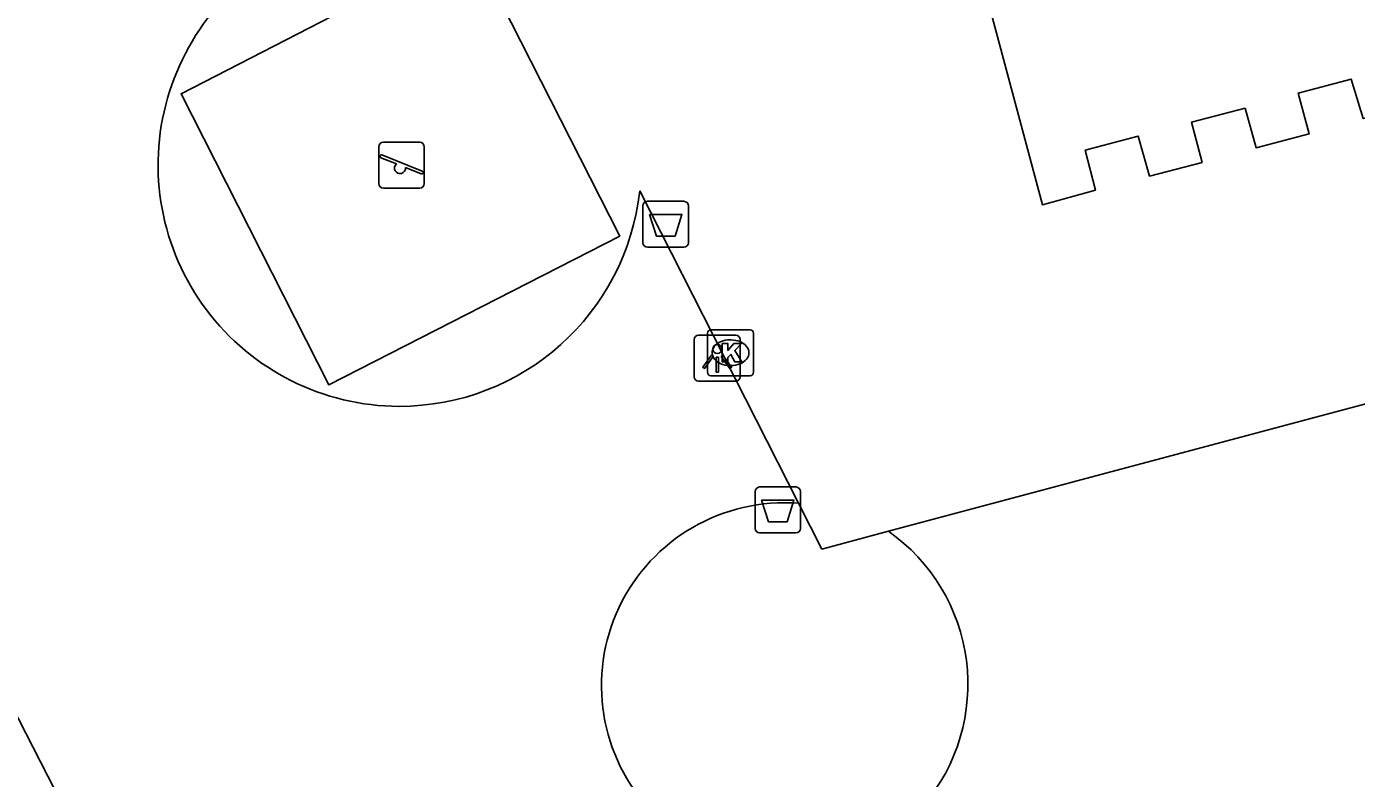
# Model space of a CAD drawing. Extents: x 158461 to 159795, y 387220 to 388672.
# Drawn here: x 159171.08 to 159199.99, y 387499.14 to 387515.5 of the extents above; entities that cross this region are included whole.
import ezdxf

# ---------------------------------------------------------------- set-up
doc = ezdxf.new("R2010")
doc.units = 0
for name, color, linetype in [('IMGEO_Afvalbak', 7, 'Continuous'), ('IMGEO_Kolk', 7, 'Continuous'), ('IMGEO_Lichtpunt', 7, 'Continuous'), ('IMGEO_Speelvoorziening', 7, 'Continuous'), ('IMGEO_Voetpad_open', 7, 'Continuous')]:
    doc.layers.add(name, color=color, linetype=linetype)

msp = doc.modelspace()

# ---------------------------------------------------------------- linework, layer by layer
at = {"layer": 'IMGEO_Afvalbak'}
for p, q in [((159184.581, 387511.7), (159185.371, 387511.7)), ((159185.371, 387511.7), (159184.581, 387511.7)), ((159184.481, 387510.8), (159184.481, 387511.6)), ((159184.481, 387511.6), (159184.481, 387510.8)), ((159185.471, 387511.6), (159185.471, 387510.8)), ((159185.471, 387510.8), (159185.471, 387511.6)), ((159185.371, 387510.7), (159184.581, 387510.7)), ((159184.581, 387510.7), (159185.371, 387510.7)), ((159186.918, 387504.584), (159186.918, 387505.384)), ((159186.918, 387505.384), (159186.918, 387504.584)), ((159187.018, 387505.484), (159187.808, 387505.484)), ((159187.808, 387505.484), (159187.018, 387505.484)), ((159187.908, 387505.384), (159187.908, 387504.584)), ((159187.908, 387504.584), (159187.908, 387505.384)), ((159187.808, 387504.484), (159187.018, 387504.484)), ((159187.018, 387504.484), (159187.808, 387504.484))]:
    msp.add_line(p, q, dxfattribs=at)
for points in [[(159184.624, 387511.414), (159185.328, 387511.414), (159185.179, 387510.944), (159184.773, 387510.944), (159184.624, 387511.414)], [(159187.061, 387505.198), (159187.765, 387505.198), (159187.616, 387504.728), (159187.21, 387504.728), (159187.061, 387505.198)]]:
    msp.add_lwpolyline(points, dxfattribs=at)
for centre, start, end in [((159184.581, 387511.6), 90, 180), ((159184.581, 387511.6), 90, 180), ((159185.371, 387511.6), 0, 90), ((159185.371, 387511.6), 360, 90), ((159184.581, 387510.8), 180, 270), ((159184.581, 387510.8), 180, 270), ((159185.371, 387510.8), 270, 0), ((159185.371, 387510.8), 270, 0), ((159187.018, 387505.384), 90, 180), ((159187.018, 387505.384), 90, 180), ((159187.808, 387505.384), 0, 90), ((159187.808, 387505.384), 360, 90), ((159187.018, 387504.584), 180, 270), ((159187.018, 387504.584), 180, 270), ((159187.808, 387504.584), 270, 0), ((159187.808, 387504.584), 270, 0)]:
    msp.add_arc(centre, 0.1, start, end, dxfattribs=at)
at = {"layer": 'IMGEO_Kolk'}
for p, q in [((159185.885, 387507.979), (159185.885, 387508.831)), ((159185.96, 387508.905), (159186.812, 387508.905)), ((159186.886, 387508.831), (159186.886, 387507.979)), ((159186.373, 387508.685), (159186.398, 387508.685)), ((159186.812, 387507.905), (159185.96, 387507.905)), ((159186.396, 387508.125), (159186.371, 387508.125))]:
    msp.add_line(p, q, dxfattribs=at)
for points in [[(159185.885, 387507.979), (159185.885, 387508.831)], [(159185.96, 387508.905), (159186.812, 387508.905)], [(159186.886, 387508.831), (159186.886, 387507.979)], [(159186.206, 387508.605), (159186.329, 387508.605), (159186.329, 387508.454), (159186.459, 387508.605), (159186.623, 387508.605), (159186.477, 387508.454), (159186.63, 387508.205), (159186.478, 387508.205), (159186.393, 387508.369), (159186.329, 387508.302), (159186.329, 387508.205), (159186.206, 387508.205), (159186.206, 387508.605)], [(159186.812, 387507.905), (159185.96, 387507.905)]]:
    msp.add_lwpolyline(points, dxfattribs=at)
for centre, start, end in [((159185.962, 387508.829), 91.552, 178.448), ((159185.962, 387508.829), 91.552, 178.448), ((159186.81, 387508.829), 1.552, 88.448), ((159186.81, 387508.829), 1.552, 88.448), ((159185.962, 387507.981), 181.552, 268.448), ((159185.962, 387507.981), 181.552, 268.448), ((159186.81, 387507.981), 271.552, 358.448), ((159186.81, 387507.981), 271.552, 358.448)]:
    msp.add_arc(centre, 0.0765, start, end, dxfattribs=at)
for centre, major_axis, ratio, start_param, end_param in [((159186.372, 387508.405), (-0.387, 0.002), 0.722429, 4.712389, 7.853982), ((159186.397, 387508.405), (-0.39, 0.002), 0.717154, 1.570796, 4.712389)]:
    msp.add_ellipse(centre, major_axis=major_axis, ratio=ratio, start_param=start_param, end_param=end_param, dxfattribs=at)
at = {"layer": 'IMGEO_Lichtpunt'}
for p, q in [((159186.5, 387508.785), (159185.692, 387508.785)), ((159186.5, 387508.785), (159185.692, 387508.785)), ((159185.598, 387508.69), (159185.598, 387507.883)), ((159185.598, 387508.69), (159185.598, 387507.883)), ((159186.594, 387507.883), (159186.594, 387508.69)), ((159186.594, 387507.883), (159186.594, 387508.69)), ((159185.692, 387507.789), (159186.5, 387507.789)), ((159185.692, 387507.789), (159186.5, 387507.789))]:
    msp.add_line(p, q, dxfattribs=at)
for points in [[(159185.972, 387508.354), (159186.011, 387508.326), (159185.823, 387508.064), (159185.785, 387508.091), (159185.972, 387508.354)], [(159186.074, 387508.306), (159186.121, 387508.306), (159186.121, 387507.984), (159186.074, 387507.984), (159186.074, 387508.306)], [(159186.184, 387508.326), (159186.222, 387508.353), (159186.409, 387508.091), (159186.37, 387508.063), (159186.184, 387508.326)]]:
    msp.add_lwpolyline(points, dxfattribs=at)
msp.add_circle((159186.097, 387508.488), 0.0994, dxfattribs=at)
for centre, start, end in [((159185.692, 387508.69), 90, 180), ((159185.692, 387508.69), 90, 180), ((159186.5, 387508.69), 0, 90), ((159186.5, 387508.69), 0, 90), ((159185.692, 387507.883), 180, 270), ((159185.692, 387507.883), 180, 270), ((159186.5, 387507.883), 270, 0), ((159186.5, 387507.883), 270, 360)]:
    msp.add_arc(centre, 0.0946, start, end, dxfattribs=at)
at = {"layer": 'IMGEO_Speelvoorziening'}
for p, q in [((159178.739, 387512.084), (159178.739, 387512.884)), ((159178.739, 387512.884), (159178.739, 387512.084)), ((159178.839, 387512.984), (159179.629, 387512.984)), ((159179.629, 387512.984), (159178.839, 387512.984)), ((159179.729, 387512.884), (159179.729, 387512.084)), ((159179.729, 387512.084), (159179.729, 387512.884)), ((159179.122, 387512.512), (159178.783, 387512.649)), ((159178.808, 387512.709), (159179.684, 387512.356)), ((159179.66, 387512.296), (159179.32, 387512.433)), ((159179.629, 387511.984), (159178.839, 387511.984)), ((159178.839, 387511.984), (159179.629, 387511.984))]:
    msp.add_line(p, q, dxfattribs=at)
for centre, radius, start, end in [((159178.839, 387512.884), 0.1, 90, 180), ((159178.839, 387512.884), 0.1, 90, 180), ((159179.629, 387512.884), 0.1, 0, 90), ((159179.629, 387512.884), 0.1, 360, 90), ((159178.796, 387512.679), 0.0327, 68.078, 248.078), ((159179.201, 387512.422), 0.12, 130.9928, 5.1632), ((159179.672, 387512.326), 0.0327, 248.078, 68.078), ((159178.839, 387512.084), 0.1, 180, 270), ((159178.839, 387512.084), 0.1, 180, 270), ((159179.629, 387512.084), 0.1, 270, 0), ((159179.629, 387512.084), 0.1, 270, 0)]:
    msp.add_arc(centre, radius, start, end, dxfattribs=at)
at = {"layer": 'IMGEO_Voetpad_open'}
for points in [[(159170.383, 387447.329), (159189.892, 387457.367), (159192.307, 387458.609), (159178.552, 387485.484), (159152.431, 387536.583)], [(159197.576, 387513.726), (159196.409, 387513.424), (159196.636, 387512.547), (159195.496, 387512.25), (159195.247, 387513.119), (159194.097, 387512.816), (159194.317, 387511.939), (159193.171, 387511.622), (159186.462, 387536.691)], [(159204.328, 387519.587), (159205.52, 387514.944), (159204.766, 387514.753), (159204.521, 387515.616), (159203.376, 387515.303), (159203.595, 387514.396), (159202.451, 387514.112), (159202.206, 387514.966), (159201.063, 387514.665), (159201.268, 387513.78), (159200.14, 387513.5), (159199.878, 387514.36), (159198.722, 387514.054), (159198.962, 387513.167), (159197.815, 387512.865), (159197.576, 387513.726)], [(159183.98, 387510.94), (159180.757, 387517.295), (159174.44, 387514.042), (159177.65, 387507.708), (159183.98, 387510.94)], [(159184.412, 387511.928), (159187.866, 387505.129)], [(159189.819, 387504.521), (159201.904, 387507.749)], [(159187.866, 387505.129), (159188.371, 387504.134), (159189.819, 387504.521)]]:
    msp.add_lwpolyline(points, dxfattribs=at)
for centre, radius, start, end in [((159179.208, 387512.489), 5.266, 60.1416, 163.9516), ((159179.194, 387512.491), 5.252, 163.9244, 269.8427), ((159179.186, 387512.496), 5.257, 269.9374, 353.7969), ((159187.558, 387501.163), 3.978, 85.5638, 223.672), ((159187.472, 387501.191), 4.074, 319.8905, 54.8258)]:
    msp.add_arc(centre, radius, start, end, dxfattribs=at)

doc.saveas('drawing.dxf')
